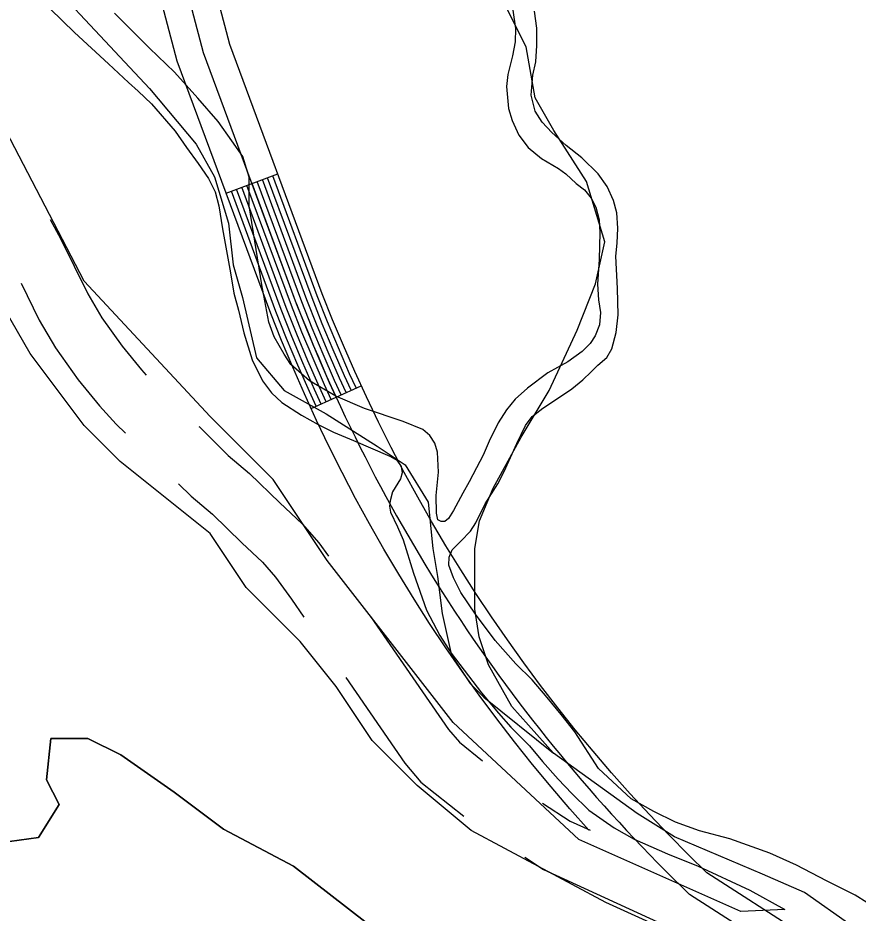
# Model space of a CAD drawing. Extents: x 3245246 to 3283090, y 806824 to 832173.
# Drawn here: x 3260857.8 to 3261315.1, y 828744.9 to 829232 of the extents above; entities that cross this region are included whole.
import ezdxf

# ---------------------------------------------------------------- set-up
doc = ezdxf.new("R2010")
doc.units = 0
for name, color, linetype in [('V-ROAD-CNTR', 7, 'Continuous'), ('V-SITE-VEGE', 7, 'Continuous'), ('V-TOPO-SHOR', 7, 'Continuous')]:
    doc.layers.add(name, color=color, linetype=linetype)

msp = doc.modelspace()

# ---------------------------------------------------------------- linework, layer by layer
at = {"layer": 'V-ROAD-CNTR'}
for p, q in [((3260971.18, 829136.74), (3260999.3, 829147.17)), ((3261017.38, 829019.44), (3261044.66, 829031.92))]:
    msp.add_line(p, q, dxfattribs=at)
for points in [[(3261009.49, 829076.55), (3260958.86, 829213.08), (3260925.22, 829340.63)], [(3261284.11, 828733.76), (3261232.75, 828766.94), (3261222.74, 828776.66), (3261212.07, 828787.53), (3261201.52, 828798.64), (3261191.06, 828809.92), (3261180.94, 828821.35), (3261171, 828832.97), (3261161.14, 828844.75), (3261151.63, 828856.69), (3261142.33, 828868.79), (3261133.15, 828881.14), (3261124.26, 828893.59), (3261115.51, 828906.14), (3261107.03, 828918.89), (3261098.84, 828931.75), (3261090.81, 828944.84), (3261082.98, 828957.97), (3261075.4, 828971.33), (3261068.06, 828984.7), (3261060.97, 828998.32), (3261054.11, 829011.99), (3261047.46, 829025.8), (3261041.11, 829039.68), (3261034.99, 829053.73), (3261029.07, 829067.81), (3261023.5, 829081.91), (3260973.18, 829217.61), (3260939.54, 829345.16)], [(3261168.59, 828790.04), (3261158.3, 828801.65), (3261148.09, 828813.6), (3261137.9, 828825.78), (3261128.01, 828838.2), (3261118.4, 828850.7), (3261108.9, 828863.48), (3261099.75, 828876.29), (3261090.71, 828889.26), (3261081.89, 828902.53), (3261073.41, 828915.85), (3261065.14, 828929.31), (3261057.05, 828942.88), (3261049.2, 828956.72), (3261041.6, 828970.56), (3261034.26, 828984.67), (3261027.19, 828998.74), (3261020.3, 829013.05), (3261013.72, 829027.44), (3261007.41, 829041.92), (3261001.28, 829056.49), (3260995.48, 829071.19), (3260944.54, 829208.55), (3260910.9, 829336.1)], [(3261041.93, 829030.67), (3261038.37, 829038.45), (3261032.23, 829052.55), (3261026.29, 829066.68), (3261020.7, 829080.84), (3260996.49, 829146.12)], [(3261028.29, 829024.43), (3261024.67, 829032.34), (3261018.44, 829046.64), (3261012.4, 829061.02), (3261006.69, 829075.48), (3260982.43, 829140.91)], [(3261031.02, 829025.68), (3261027.41, 829033.56), (3261021.2, 829047.82), (3261015.17, 829062.15), (3261009.49, 829076.55), (3260985.24, 829141.95)], [(3261033.75, 829026.93), (3261030.15, 829034.78), (3261023.96, 829049), (3261017.95, 829063.29), (3261012.3, 829077.62), (3260988.05, 829142.99)], [(3261036.47, 829028.18), (3261032.89, 829036.01), (3261026.72, 829050.18), (3261020.73, 829064.42), (3261015.1, 829078.7), (3260990.87, 829144.04)], [(3261039.2, 829029.42), (3261035.63, 829037.23), (3261029.47, 829051.37), (3261023.51, 829065.55), (3261017.9, 829079.77), (3260993.68, 829145.08)], [(3261020.11, 829020.69), (3261016.46, 829028.67), (3261010.17, 829043.1), (3261004.06, 829057.63), (3260998.29, 829072.26), (3260973.99, 829137.78)], [(3261022.83, 829021.94), (3261019.2, 829029.89), (3261012.93, 829044.28), (3261006.84, 829058.76), (3261001.09, 829073.34), (3260976.8, 829138.82)], [(3261025.56, 829023.18), (3261021.93, 829031.11), (3261015.68, 829045.46), (3261009.62, 829059.89), (3261003.89, 829074.41), (3260979.61, 829139.87)], [(3260875.32, 829122.34), (3260880.97, 829112.1), (3260895.88, 829081.89), (3260903.55, 829068.88), (3260914.53, 829053.34), (3260925.05, 829040.57), (3260927.68, 829037.64)], [(3260859.55, 829087.71), (3260869.48, 829067.62), (3260878.34, 829052.58), (3260890.67, 829035.12), (3260902.29, 829021.02), (3260911.26, 829010.99), (3260916.33, 829006.13)], [(3260956.36, 829009.79), (3260956.69, 829009.48), (3260972.35, 828993.97), (3260983.92, 828984.17), (3261000.36, 828968.16), (3261012.57, 828956.78), (3261021.53, 828946.39), (3261026.84, 828939.17)], [(3260945.29, 828978.55), (3260952.07, 828971.83), (3260963.74, 828961.95), (3260979.66, 828946.45), (3260990.92, 828935.94), (3260998.05, 828927.68), (3261006.79, 828915.79), (3261013.51, 828906.04)], [(3261049.73, 828906.38), (3261092.17, 828844.86), (3261098.14, 828837.89), (3261110.7, 828827.88)], [(3261036.23, 828873.12), (3261068.36, 828826.55), (3261077.19, 828816.21), (3261100.51, 828797.64)], [(3261143.35, 828804.84), (3261158.36, 828795.05), (3261169.35, 828790)], [(3261133.68, 828775.33), (3261143.82, 828768.71), (3261223.69, 828732.04)], [(3261336.65, 828694.19), (3261276.97, 828720.52), (3261223.36, 828755.14)]]:
    msp.add_lwpolyline(points, dxfattribs=at)
msp.add_arc((3261841.59, 829398.37), 892.16, 201.14429, 226.13516, dxfattribs=at)
at = {"layer": 'V-SITE-VEGE'}
for p, q in [((3260893.92, 829088.72), (3260717.68, 829426.76)), ((3260875.46, 829236.98), (3260888.72, 829224.19)), ((3260929.43, 829215.55), (3260910.32, 829234.64)), ((3261127.2, 829236.17), (3261128.58, 829226.31)), ((3261140.26, 829226.38), (3261139.06, 829235.7)), ((3260888.72, 829224.19), (3260907.17, 829207.11)), ((3261128.58, 829226.31), (3261128.52, 829218.98)), ((3261140.25, 829217.05), (3261140.26, 829226.38)), ((3261128.52, 829218.98), (3261127.02, 829211.37)), ((3260942.97, 829202.6), (3260929.43, 829215.55)), ((3261139.65, 829208.07), (3261140.25, 829217.05)), ((3261127.02, 829211.37), (3261124.4, 829201.23)), ((3260907.17, 829207.11), (3260917.93, 829196.96)), ((3261138.03, 829200.91), (3261139.65, 829208.07)), ((3260955.77, 829188.39), (3260942.97, 829202.6)), ((3261124.4, 829201.23), (3261123.7, 829194.64)), ((3261137.22, 829189.94), (3261138.03, 829200.91)), ((3260917.93, 829196.96), (3260923.24, 829192.24)), ((3261123.7, 829194.64), (3261124.9, 829182.7)), ((3260923.24, 829192.24), (3260930.5, 829185.32)), ((3261139.29, 829181.31), (3261137.22, 829189.94)), ((3260930.5, 829185.32), (3260943.42, 829170.39)), ((3260966.74, 829175.65), (3260955.77, 829188.39)), ((3261124.9, 829182.7), (3261126.89, 829176.23)), ((3261143.12, 829175.33), (3261139.29, 829181.31)), ((3260974.34, 829165.15), (3260966.74, 829175.65)), ((3261126.89, 829176.23), (3261130.54, 829168.22)), ((3261148.34, 829169.63), (3261143.12, 829175.33)), ((3260943.42, 829170.39), (3260949.63, 829161.5)), ((3260980.27, 829156.7), (3260974.34, 829165.15)), ((3261130.54, 829168.22), (3261135.54, 829161.48)), ((3261156.27, 829162.68), (3261148.34, 829169.63)), ((3260949.63, 829161.5), (3260955.85, 829152.9)), ((3261135.54, 829161.48), (3261142.84, 829155.53)), ((3261164.8, 829155.85), (3261156.27, 829162.68)), ((3260983.7, 829145.31), (3260980.27, 829156.7)), ((3261142.84, 829155.53), (3261152.13, 829150.12)), ((3261173.67, 829147.11), (3261164.8, 829155.85)), ((3260955.85, 829152.9), (3260961.5, 829144.59)), ((3261152.13, 829150.12), (3261156.04, 829147.14)), ((3261156.04, 829147.14), (3261161.6, 829141.96)), ((3261178.47, 829140.38), (3261173.67, 829147.11)), ((3260961.5, 829144.59), (3260965.17, 829137.34)), ((3260983.63, 829137.01), (3260983.7, 829145.31)), ((3261161.6, 829141.96), (3261166.22, 829138.5)), ((3260965.17, 829137.34), (3260967.27, 829129.71)), ((3260983.73, 829129.85), (3260983.63, 829137.01)), ((3261166.22, 829138.5), (3261169.77, 829133.89)), ((3261181.93, 829132.63), (3261178.47, 829140.38)), ((3261169.77, 829133.89), (3261172.39, 829128.98)), ((3261183.85, 829125.91), (3261181.93, 829132.63)), ((3260967.27, 829129.71), (3260969.09, 829117.35)), ((3260990.62, 829086.74), (3260983.73, 829129.85)), ((3261172.39, 829128.98), (3261174.11, 829122.2)), ((3261174.11, 829122.2), (3261174.58, 829115.25)), ((3261184.36, 829117.65), (3261183.85, 829125.91)), ((3260969.09, 829117.35), (3260973.62, 829093.34)), ((3261184.02, 829109.48), (3261184.36, 829117.65)), ((3261174.58, 829115.25), (3261174.2, 829100.6)), ((3261183.24, 829102.37), (3261184.02, 829109.48)), ((3261184.22, 829084.8), (3261183.24, 829102.37)), ((3261174.2, 829100.6), (3261173.33, 829087.21)), ((3260973.62, 829093.34), (3260975.34, 829082.27)), ((3260962.46, 829015.23), (3260893.92, 829088.72)), ((3261173.33, 829087.21), (3261173.77, 829078.69)), ((3260975.34, 829082.27), (3260977.96, 829073.05)), ((3260994.39, 829066.47), (3260990.62, 829086.74)), ((3261184.51, 829070.46), (3261184.22, 829084.8)), ((3261173.77, 829078.69), (3261174.83, 829071.72)), ((3260977.96, 829073.05), (3260980.78, 829060.67)), ((3261174.83, 829071.72), (3261174.39, 829065.06)), ((3261183.47, 829060.81), (3261184.51, 829070.46)), ((3260997.33, 829058.52), (3260994.39, 829066.47)), ((3261174.39, 829065.06), (3261172.01, 829059.1)), ((3260980.78, 829060.67), (3260985.27, 829045.95)), ((3261002.67, 829049.08), (3260997.33, 829058.52)), ((3261172.01, 829059.1), (3261169.22, 829054.79)), ((3261181.02, 829051.97), (3261183.47, 829060.81)), ((3261169.22, 829054.79), (3261164.92, 829050.45)), ((3261006.38, 829043.4), (3261002.67, 829049.08)), ((3261164.92, 829050.45), (3261157.19, 829044.96)), ((3261178.34, 829047.26), (3261181.02, 829051.97)), ((3260985.27, 829045.95), (3260991.02, 829034.55)), ((3261016.6, 829034.55), (3261006.38, 829043.4)), ((3261157.19, 829044.96), (3261151.41, 829041.83)), ((3261173.52, 829043), (3261178.34, 829047.26)), ((3261146.16, 829038.83), (3261135.15, 829030.55)), ((3261151.41, 829041.83), (3261146.16, 829038.83)), ((3261165.27, 829035.17), (3261169.87, 829039.42)), ((3261169.87, 829039.42), (3261173.52, 829043)), ((3260991.02, 829034.55), (3260995.83, 829028.08)), ((3261030.84, 829026.31), (3261016.6, 829034.55)), ((3261159.38, 829030.15), (3261165.27, 829035.17)), ((3261135.15, 829030.55), (3261128.52, 829024.5)), ((3261152.65, 829025.68), (3261159.38, 829030.15)), ((3260995.83, 829028.08), (3261001.41, 829022.78)), ((3261046.54, 829019.46), (3261030.84, 829026.31)), ((3261128.52, 829024.5), (3261123.72, 829018.86)), ((3261143.54, 829019.76), (3261152.65, 829025.68)), ((3261001.41, 829022.78), (3261012.25, 829015.92)), ((3261067.54, 829012.48), (3261046.54, 829019.46)), ((3261137.63, 829015.13), (3261143.54, 829019.76)), ((3260996.73, 828980.93), (3260962.46, 829015.23)), ((3261012.25, 829015.92), (3261021.28, 829010.82)), ((3261123.72, 829018.86), (3261119.22, 829011.65)), ((3261134.04, 829010.31), (3261137.63, 829015.13)), ((3261021.28, 829010.82), (3261029.61, 829006.59)), ((3261078.29, 829008), (3261067.54, 829012.48)), ((3261119.22, 829011.65), (3261114.25, 829001.7)), ((3261129.36, 829000.5), (3261134.04, 829010.31)), ((3261029.61, 829006.59), (3261040.51, 829002.16)), ((3261082.07, 829004.83), (3261078.29, 829008)), ((3261084.77, 829000.57), (3261082.07, 829004.83)), ((3261040.51, 829002.16), (3261060.33, 828993.63)), ((3261086.28, 828995.68), (3261084.77, 829000.57)), ((3261114.25, 829001.7), (3261111.04, 828994.07)), ((3261122.42, 828985.24), (3261129.36, 829000.5)), ((3261086.71, 828984.79), (3261086.28, 828995.68)), ((3261060.33, 828993.63), (3261064.13, 828991.39)), ((3261064.13, 828991.39), (3261066.33, 828988.04)), ((3261111.04, 828994.07), (3261107.33, 828987.22)), ((3261066.33, 828988.04), (3261066.88, 828984.48)), ((3261085.38, 828972.09), (3261086.71, 828984.79)), ((3261107.33, 828987.22), (3261103.4, 828979.67)), ((3261119.04, 828978.58), (3261122.42, 828985.24)), ((3261026.11, 828936.84), (3260996.73, 828980.93)), ((3261066.02, 828981.32), (3261061.64, 828974.08)), ((3261066.88, 828984.48), (3261066.02, 828981.32)), ((3261103.4, 828979.67), (3261099.9, 828973.35)), ((3261112.08, 828967.64), (3261119.04, 828978.58)), ((3261061.64, 828974.08), (3261060.4, 828969.21)), ((3261085.65, 828962.53), (3261085.38, 828972.09)), ((3261099.9, 828973.35), (3261094.95, 828964.05)), ((3261060.4, 828969.21), (3261060.13, 828966.33)), ((3261060.13, 828966.33), (3261060.68, 828963.15)), ((3261107.1, 828957.3), (3261112.08, 828967.64)), ((3261060.68, 828963.15), (3261064.48, 828955.17)), ((3261086.37, 828958.91), (3261085.65, 828962.53)), ((3261094.95, 828964.05), (3261092.09, 828959.74)), ((3261088.11, 828957.95), (3261086.37, 828958.91)), ((3261090.21, 828957.96), (3261088.11, 828957.95)), ((3261092.09, 828959.74), (3261090.21, 828957.96)), ((3261104.23, 828952.79), (3261107.1, 828957.3)), ((3261064.48, 828955.17), (3261067.44, 828948.09)), ((3261098.92, 828947.24), (3261104.23, 828952.79)), ((3261067.44, 828948.09), (3261073.13, 828929.91)), ((3261094.22, 828942.52), (3261098.92, 828947.24)), ((3261092.56, 828938.69), (3261094.22, 828942.52)), ((3261094.65, 828848.66), (3261026.11, 828936.84)), ((3261092.42, 828934.27), (3261092.56, 828938.69)), ((3261094.95, 828927.37), (3261092.42, 828934.27)), ((3261073.13, 828929.91), (3261080.19, 828909.83)), ((3261098.9, 828919.36), (3261094.95, 828927.37)), ((3261106.89, 828907.57), (3261098.9, 828919.36)), ((3261080.19, 828909.83), (3261087.42, 828896.05)), ((3261117.54, 828893.27), (3261106.89, 828907.57)), ((3261087.42, 828896.05), (3261093.6, 828886.3)), ((3261128.79, 828880.52), (3261117.54, 828893.27)), ((3261093.6, 828886.3), (3261110.07, 828864.84)), ((3261137.73, 828871.85), (3261128.79, 828880.52)), ((3261145.93, 828862.33), (3261137.73, 828871.85)), ((3261110.07, 828864.84), (3261119.31, 828853.66)), ((3261153.56, 828852.98), (3261145.93, 828862.33)), ((3261119.31, 828853.66), (3261126.13, 828846.19)), ((3261163.19, 828784.97), (3261094.65, 828848.66)), ((3261160.89, 828843.49), (3261153.56, 828852.98)), ((3261126.13, 828846.19), (3261136.23, 828835.97)), ((3260875.72, 828839.94), (3260873.48, 828817.52)), ((3260895.89, 828839.94), (3260875.72, 828839.94)), ((3260913.81, 828830.97), (3260895.89, 828839.94)), ((3261173.83, 828823.69), (3261160.89, 828843.49)), ((3261136.23, 828835.97), (3261143.31, 828827.49)), ((3260942.93, 828810.8), (3260913.81, 828830.97)), ((3261143.31, 828827.49), (3261151.78, 828817.82)), ((3261191.58, 828807.2), (3261173.83, 828823.69)), ((3260873.48, 828817.52), (3260880.21, 828804.07)), ((3261151.78, 828817.82), (3261159.31, 828810.04)), ((3260969.81, 828790.62), (3260942.93, 828810.8)), ((3261159.31, 828810.04), (3261168.52, 828800.93)), ((3261203.98, 828800.15), (3261191.58, 828807.2)), ((3260880.21, 828804.07), (3260869, 828786.14)), ((3261168.52, 828800.93), (3261182.29, 828791.27)), ((3261215.71, 828794.41), (3261203.98, 828800.15)), ((3261007.9, 828770.44), (3260969.81, 828790.62)), ((3261182.29, 828791.27), (3261193.3, 828785.26)), ((3261228.74, 828789.68), (3261215.71, 828794.41)), ((3260869, 828786.14), (3260853.32, 828783.89)), ((3261193.3, 828785.26), (3261211.4, 828777.21)), ((3261245.24, 828785.34), (3261228.74, 828789.68)), ((3261267.08, 828777.48), (3261245.24, 828785.34)), ((3261251.31, 828745.77), (3261163.19, 828784.97)), ((3261211.4, 828777.21), (3261228.12, 828770.48)), ((3261281.65, 828771.09), (3261267.08, 828777.48)), ((3261228.12, 828770.48), (3261256.25, 828757.44)), ((3261297.88, 828762.51), (3261281.65, 828771.09)), ((3261048.22, 828739.06), (3261007.9, 828770.44)), ((3261313.57, 828754.66), (3261297.88, 828762.51)), ((3261256.25, 828757.44), (3261275.3, 828746.84)), ((3261326.24, 828746.75), (3261313.57, 828754.66)), ((3261275.3, 828746.84), (3261251.31, 828745.77))]:
    msp.add_line(p, q, dxfattribs=at)
for points in [[(3261231.72, 828726.18), (3261177.87, 828750.67), (3261104.44, 828789.87), (3261075.06, 828814.36), (3261050.58, 828838.86), (3261031, 828868.25), (3261011.42, 828892.75), (3260982.05, 828922.14), (3260962.46, 828951.54), (3260913.5, 828990.73), (3260893.92, 829010.33), (3260864.55, 829049.52), (3260810.7, 829142.6), (3260776.43, 829186.7), (3260668.72, 829451.25), (3260521.85, 829735.41), (3260443.52, 829789.3), (3260316.23, 829843.19), (3260188.95, 829862.78), (3260105.72, 829882.38)], [(3260853.32, 828783.89), (3260869, 828786.14), (3260880.21, 828804.07), (3260873.48, 828817.52), (3260875.72, 828839.94), (3260895.89, 828839.94), (3260913.81, 828830.97), (3260942.93, 828810.8), (3260969.81, 828790.62), (3261007.9, 828770.44), (3261048.22, 828739.06)]]:
    msp.add_lwpolyline(points, dxfattribs=at)
at = {"layer": 'V-TOPO-SHOR'}
for points in [[(3260851.17, 829277.2), (3260929.53, 829193.71), (3260954.8, 829163.36), (3260964.91, 829145.65), (3260972.49, 829120.36), (3260975.01, 829097.6), (3260980.06, 829079.89), (3260987.63, 829047.01), (3261002.8, 829029.3), (3261025.55, 829016.65), (3261053.36, 828998.93), (3261068.53, 828988.81), (3261081.16, 828968.58), (3261083.68, 828943.29), (3261086.2, 828928.11), (3261088.72, 828907.88), (3261093.77, 828885.12), (3261103.88, 828869.94), (3261111.47, 828862.35), (3261149.39, 828831.99)], [(3261311.19, 828738.35), (3261285.91, 828756.06), (3261263.16, 828766.18), (3261215.12, 828786.44), (3261194.89, 828799.09), (3261149.39, 828831.99), (3261126.64, 828857.28), (3261114, 828880.05), (3261108.95, 828895.23), (3261106.43, 828910.4), (3261106.44, 828943.28), (3261108.98, 828958.45), (3261116.57, 828976.15), (3261131.76, 829003.96), (3261146.94, 829029.24), (3261162.13, 829062.11), (3261172.26, 829087.39), (3261177.32, 829110.15), (3261167.22, 829143.03), (3261149.53, 829170.86), (3261139.43, 829188.56), (3261134.38, 829216.39), (3261116.69, 829251.8)]]:
    msp.add_lwpolyline(points, dxfattribs=at)

doc.saveas('drawing.dxf')
